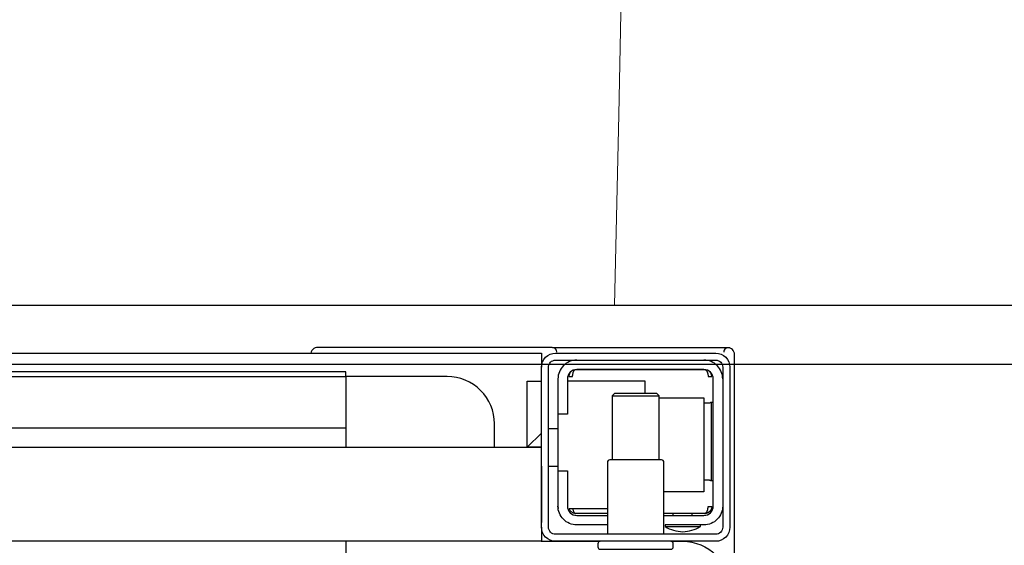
# Model space of a CAD drawing. Header units: millimetres. Extents: x 28600 to 181045, y -399112 to -163690.
# Tile 395 of 482: x 73942 to 73963, y -194623 to -194612. Entities that reach past the tile are written whole.
import ezdxf

# ---------------------------------------------------------------- set-up
doc = ezdxf.new("R2010")
doc.units = ezdxf.units.MM
doc.layers.get('0').update_dxf_attribs({"color": 8})
doc.layers.add('!! 2 ZABUDOWA GK-MDF', color=8, linetype='Continuous')
doc.layers.add('!! 2_wypos-sanitarne', color=8, linetype='Continuous')
doc.layers.add('!!_@ wypos sanit nd', color=8, linetype='Continuous', plot=False)

# ---------------------------------------------------------------- blocks, each defined once
blk = doc.blocks.new('A$Cff2eaf8b')
for points in [[(-0.15993, -0.0325), (-0.17249, -0.0325, 0.405519), (-0.172, -0.032), (-0.172, -0.0313, 0.414214), (-0.1725, -0.0308), (-0.1875, -0.0308, 0.414214), (-0.188, -0.0313), (-0.188, -0.032, 0.405519), (-0.18751, -0.0325), (-0.19, -0.0325, -0.414214), (-0.2, -0.0225), (-0.2, 0.0575, -0.266001), (-0.19506, 0.06612)], [(-0.18625, -0.03562, 0.119096), (-0.19, -0.03454, 0.119096), (-0.19375, -0.03562)], [(-0.186, -0.034), (-0.186, -0.0493, 0.414214), (-0.1855, -0.0498), (-0.1745, -0.0498, 0.414214), (-0.174, -0.0493), (-0.174, -0.034)], [(-0.1985, -0.04, -0.414214), (-0.1945, -0.036), (-0.18625, -0.036), (-0.18625, -0.03562), (-0.19375, -0.03562), (-0.19375, -0.036)], [(-0.174, -0.036), (-0.1675, -0.036, -0.414214), (-0.1635, -0.04), (-0.16353, -0.0395)], [(-0.186, -0.038), (-0.1945, -0.038, 0.414214), (-0.1965, -0.04), (-0.1965, -0.067, 0.414214), (-0.1945, -0.069), (-0.1675, -0.069, 0.414214), (-0.1655, -0.067), (-0.1655, -0.0595), (-0.1635, -0.0595), (-0.1635, -0.04)], [(-0.1635, -0.0475), (-0.1655, -0.0475), (-0.1655, -0.04, 0.414214), (-0.1675, -0.038), (-0.174, -0.038)], [(-0.1945, -0.06193), (-0.19515, -0.06194), (-0.19542, -0.06194), (-0.1956, -0.06194), (-0.19567, -0.06194, 0.116465), (-0.19589, -0.062), (-0.19601, -0.06205), (-0.19601, -0.04535), (-0.19589, -0.0454, 0.116465), (-0.19567, -0.04546), (-0.19542, -0.04546), (-0.19515, -0.04546), (-0.1945, -0.04547)], [(-0.15, -0.0525), (-0.15, -0.0575, 0.414214), (-0.14, -0.0675), (-0.11847, -0.0675), (-0.11847, -0.0525)], [(-0.1675, -0.071, 0.414214), (-0.1635, -0.067), (-0.1635, -0.0595)], [(-0.1985, -0.067, 0.414214), (-0.1945, -0.071)], [(-0.20099, -0.0722, 0.198909), (-0.20056, -0.07326, 0.091301), (-0.20011, -0.07356)], [(-0.16237, -0.07369), (-0.1625, -0.07369), (-0.16269, -0.07369), (-0.16294, -0.07369), (-0.16323, -0.07369), (-0.16357, -0.07369), (-0.16393, -0.07369), (-0.16428, -0.07369), (-0.19771, -0.07369), (-0.19841, -0.07369), (-0.19903, -0.07369), (-0.19948, -0.07369), (-0.19961, -0.07369), (-0.19973, -0.07367), (-0.19984, -0.07365), (-0.20003, -0.07359, 0.517033), (-0.1987, -0.07266)], [(-0.1633, -0.0727, 0.412536), (-0.1623, -0.0737), (-0.11251, -0.0737), (-0.11222, -0.07367), (-0.11194, -0.07358), (-0.11168, -0.07345), (-0.11145, -0.07326), (-0.11126, -0.07304), (-0.11112, -0.07278), (-0.11104, -0.0725)]]:
    blk.add_lwpolyline(points, format="xyb")
for points in [[(-0.11847, -0.0325), (-0.11847, 0.0575), (0.11153, 0.0575), (0.11153, -0.0325)], [(-0.20099, -0.02721), (-0.20099, -0.0722)], [(-0.16, -0.0355), (-0.16, -0.0325), (0.16, -0.0325), (0.16, -0.0355)], [(-0.16, -0.0485), (-0.16, -0.0365)], [(-0.19478, -0.0384), (-0.186, -0.0384)], [(-0.192, -0.038), (-0.192, -0.0384)], [(-0.188, -0.038), (-0.188, -0.0384)], [(-0.16664, -0.0395), (-0.16666, -0.03934), (-0.16669, -0.03923), (-0.16672, -0.03912), (-0.16675, -0.03902), (-0.16679, -0.03892), (-0.16684, -0.03881), (-0.16689, -0.03872), (-0.16695, -0.03863), (-0.16702, -0.03855), (-0.1671, -0.03848), (-0.16718, -0.03843), (-0.16729, -0.0384), (-0.16718, -0.03841), (-0.16708, -0.03842), (-0.16696, -0.03845), (-0.16686, -0.03848), (-0.16677, -0.03851), (-0.16666, -0.03856), (-0.16657, -0.03861), (-0.16646, -0.03868), (-0.16636, -0.03876), (-0.16627, -0.03884), (-0.16618, -0.03894), (-0.1661, -0.03904), (-0.16603, -0.03915), (-0.16598, -0.03926), (-0.16593, -0.03938), (-0.16589, -0.0395), (-0.174, -0.0395)], [(-0.174, -0.0384), (-0.16722, -0.0384)], [(-0.185, -0.063), (-0.1945, -0.063), (-0.1945, -0.043), (-0.186, -0.043)], [(-0.19591, -0.04539), (-0.19602, -0.04539), (-0.19616, -0.04539), (-0.19632, -0.04539), (-0.1965, -0.04539)], [(-0.185, -0.0498), (-0.185, -0.06342), (-0.1845, -0.06392), (-0.1755, -0.06392), (-0.175, -0.06342), (-0.175, -0.0498)], [(-0.1615, -0.0485), (-0.1635, -0.0485)], [(0.16, -0.0555), (0.157, -0.0525), (0.16, -0.0525), (-0.16, -0.0525), (-0.157, -0.0525), (-0.16, -0.0555)], [(-0.157, -0.0525), (-0.157, -0.0665), (-0.16, -0.0665)], [(0.10602, -0.0525), (0.10602, -0.05658), (-0.11847, -0.05658)], [(-0.1615, -0.0565), (-0.1635, -0.0565)], [(-0.1965, -0.06201), (-0.19632, -0.06201), (-0.19616, -0.06201), (-0.19602, -0.06201), (-0.19591, -0.06201)], [(-0.175, -0.06342), (-0.185, -0.06342)], [(-0.182, -0.06392), (-0.182, -0.0665), (-0.1655, -0.0665)], [(-0.16636, -0.06865), (-0.16625, -0.06854), (-0.16619, -0.06847), (-0.16612, -0.06839), (-0.16606, -0.0683), (-0.16601, -0.0682), (-0.16596, -0.06811), (-0.16592, -0.06801), (-0.16589, -0.0679), (-0.16586, -0.0678), (-0.16584, -0.06769), (-0.16583, -0.06759), (-0.16583, -0.06749), (-0.16593, -0.0675), (-0.16607, -0.0675), (-0.1663, -0.0675), (-0.16641, -0.0675), (-0.16651, -0.0675), (-0.16661, -0.0675), (-0.16661, -0.0676), (-0.16662, -0.0677), (-0.16663, -0.0678), (-0.16664, -0.0679), (-0.16665, -0.068), (-0.16667, -0.06811), (-0.1667, -0.06821), (-0.16673, -0.06831), (-0.16676, -0.06841), (-0.1668, -0.06852), (-0.16685, -0.06862), (-0.1669, -0.06871), (-0.16697, -0.0688), (-0.16704, -0.06887), (-0.16712, -0.06893), (-0.16725, -0.069), (-0.19475, -0.069), (-0.19493, -0.0689), (-0.19501, -0.06882), (-0.19508, -0.06874), (-0.19513, -0.06865), (-0.19518, -0.06855), (-0.19522, -0.06846), (-0.19526, -0.06835), (-0.19529, -0.06825), (-0.19532, -0.06813), (-0.19534, -0.06803), (-0.19536, -0.06793), (-0.19537, -0.06783), (-0.19538, -0.06772), (-0.19539, -0.0676), (-0.19539, -0.0675), (-0.19617, -0.06751), (-0.19616, -0.06762), (-0.19615, -0.06772), (-0.19613, -0.06783), (-0.19611, -0.06793), (-0.19607, -0.06803), (-0.19603, -0.06813), (-0.19598, -0.06823), (-0.19593, -0.06832), (-0.19586, -0.06841), (-0.19579, -0.06849), (-0.19572, -0.06857), (-0.19563, -0.06865)], [(-0.03305, -0.0725), (-0.16, -0.0725), (-0.16, -0.0695)]]:
    blk.add_lwpolyline(points)
for points in [[(-0.2, -0.0695), (-0.2, -0.0355, -0.414214), (-0.197, -0.0325), (-0.163, -0.0325, -0.414214), (-0.16, -0.0355), (-0.16, -0.0695, -0.414214), (-0.163, -0.0725), (-0.197, -0.0725, -0.414214)], [(-0.1615, -0.0355), (-0.1615, -0.0695, -0.414214), (-0.163, -0.071), (-0.197, -0.071, -0.414214), (-0.1985, -0.0695), (-0.1985, -0.0355, -0.414214), (-0.197, -0.034), (-0.163, -0.034, -0.414214)]]:
    blk.add_lwpolyline(points, format="xyb", close=True)
for points in [[(-0.19467, -0.0384), (-0.19467, -0.0384), (-0.19467, -0.0384), (-0.19466, -0.0384), (-0.19466, -0.0384), (-0.19466, -0.0384), (-0.19466, -0.0384), (-0.19466, -0.0384), (-0.19466, -0.0384), (-0.19466, -0.0384), (-0.19466, -0.0384), (-0.19466, -0.0384), (-0.19466, -0.0384), (-0.19466, -0.0384), (-0.19466, -0.0384), (-0.19467, -0.0384), (-0.19467, -0.0384), (-0.19467, -0.0384), (-0.19467, -0.0384), (-0.19467, -0.0384), (-0.19468, -0.0384), (-0.19468, -0.0384), (-0.19468, -0.0384), (-0.19469, -0.0384), (-0.1947, -0.0384), (-0.19471, -0.0384), (-0.19471, -0.0384), (-0.19471, -0.0384), (-0.19471, -0.0384), (-0.19472, -0.0384), (-0.19472, -0.0384), (-0.19472, -0.0384), (-0.19472, -0.03841), (-0.19473, -0.03841), (-0.19473, -0.03841), (-0.19473, -0.03841), (-0.19473, -0.03841), (-0.19473, -0.03841), (-0.19474, -0.03841), (-0.19474, -0.03841), (-0.19474, -0.03841), (-0.19474, -0.03841), (-0.19474, -0.03841), (-0.19474, -0.03841), (-0.19475, -0.03841), (-0.19475, -0.03841), (-0.19475, -0.03841), (-0.19475, -0.03841), (-0.19476, -0.03841), (-0.19476, -0.03841), (-0.19476, -0.03841), (-0.19476, -0.03841), (-0.19477, -0.03842), (-0.19477, -0.03842), (-0.19477, -0.03842), (-0.19478, -0.03842), (-0.19479, -0.03842), (-0.19479, -0.03842), (-0.1948, -0.03843), (-0.19481, -0.03843), (-0.19481, -0.03843), (-0.19482, -0.03844), (-0.19483, -0.03844), (-0.19484, -0.03844), (-0.19484, -0.03845), (-0.19485, -0.03845), (-0.19486, -0.03845), (-0.19486, -0.03846), (-0.19487, -0.03846), (-0.19488, -0.03847), (-0.19489, -0.03847), (-0.19489, -0.03848), (-0.1949, -0.03848), (-0.19491, -0.03849), (-0.19491, -0.03849), (-0.19492, -0.0385), (-0.19493, -0.0385), (-0.19493, -0.03851), (-0.19494, -0.03851), (-0.19495, -0.03852), (-0.19495, -0.03852), (-0.19496, -0.03853), (-0.19497, -0.03854), (-0.19497, -0.03854), (-0.19498, -0.03855), (-0.19499, -0.03856), (-0.19499, -0.03856), (-0.195, -0.03857), (-0.19501, -0.03858), (-0.19501, -0.03859), (-0.19502, -0.03859), (-0.19503, -0.0386), (-0.19503, -0.03861), (-0.19504, -0.03862), (-0.19505, -0.03862), (-0.19505, -0.03863), (-0.19506, -0.03864), (-0.19507, -0.03865), (-0.19507, -0.03866), (-0.19508, -0.03867), (-0.19508, -0.03868), (-0.19509, -0.03869), (-0.1951, -0.03869), (-0.1951, -0.0387), (-0.19511, -0.03871), (-0.19511, -0.03872), (-0.19512, -0.03873), (-0.19512, -0.03874), (-0.19513, -0.03875), (-0.19514, -0.03876), (-0.19514, -0.03877), (-0.19515, -0.03878), (-0.19515, -0.03879), (-0.19516, -0.0388), (-0.19516, -0.03881), (-0.19517, -0.03882), (-0.19517, -0.03884), (-0.19518, -0.03885), (-0.19518, -0.03886), (-0.19519, -0.03887), (-0.1952, -0.03888), (-0.1952, -0.03889), (-0.19521, -0.0389), (-0.19521, -0.03891), (-0.19521, -0.03893), (-0.19522, -0.03894), (-0.19522, -0.03895), (-0.19523, -0.03896), (-0.19523, -0.03897), (-0.19524, -0.03899), (-0.19524, -0.039), (-0.19525, -0.03901), (-0.19525, -0.03902), (-0.19526, -0.03905), (-0.19527, -0.03907), (-0.19528, -0.0391), (-0.19528, -0.03912), (-0.19529, -0.03915), (-0.1953, -0.03918), (-0.19531, -0.0392), (-0.19531, -0.03923), (-0.19532, -0.03926), (-0.19532, -0.03928), (-0.19533, -0.03931), (-0.19533, -0.03933), (-0.19534, -0.03936), (-0.19534, -0.03939), (-0.19535, -0.03941), (-0.19535, -0.03944), (-0.19536, -0.03947), (-0.19536, -0.03949), (-0.19536, -0.03952), (-0.19537, -0.03955), (-0.19537, -0.03957), (-0.19537, -0.0396), (-0.19537, -0.03961), (-0.19537, -0.03962), (-0.19538, -0.03963), (-0.19538, -0.03963), (-0.19538, -0.03964), (-0.19538, -0.03965), (-0.19538, -0.03965), (-0.19538, -0.03966), (-0.19538, -0.03966), (-0.19538, -0.03967), (-0.19538, -0.03967), (-0.19538, -0.03968), (-0.19538, -0.03969), (-0.19538, -0.03969), (-0.19538, -0.0397), (-0.19538, -0.0397), (-0.19538, -0.0397), (-0.19538, -0.03971), (-0.19538, -0.03971), (-0.19538, -0.03972), (-0.19538, -0.03972), (-0.19538, -0.03972), (-0.19538, -0.03973), (-0.19538, -0.03973), (-0.19538, -0.03973), (-0.19538, -0.03974), (-0.19538, -0.03974), (-0.19538, -0.03974), (-0.19538, -0.03974), (-0.19538, -0.03975), (-0.19538, -0.03975), (-0.19538, -0.03975), (-0.19538, -0.03976), (-0.19538, -0.03976), (-0.19538, -0.03977), (-0.19538, -0.03977), (-0.19539, -0.03978), (-0.19539, -0.03978), (-0.19539, -0.03979), (-0.19539, -0.03979), (-0.19539, -0.03979), (-0.19539, -0.0398), (-0.19539, -0.0398), (-0.19539, -0.03981), (-0.19539, -0.03981), (-0.19539, -0.03982), (-0.19538, -0.03982), (-0.19538, -0.03983), (-0.19538, -0.03983), (-0.19538, -0.03984), (-0.19538, -0.03984), (-0.19538, -0.03984), (-0.19538, -0.03985), (-0.19538, -0.03986), (-0.19538, -0.03986), (-0.19538, -0.03987), (-0.19538, -0.03987), (-0.19538, -0.03987), (-0.19538, -0.03988), (-0.19538, -0.03988), (-0.19538, -0.03989), (-0.19538, -0.03989), (-0.19538, -0.03989), (-0.19538, -0.03989), (-0.19538, -0.0399), (-0.19538, -0.0399), (-0.19539, -0.0399), (-0.19539, -0.0399), (-0.19539, -0.0399), (-0.19539, -0.0399), (-0.19539, -0.0399), (-0.19539, -0.03991), (-0.1954, -0.03991), (-0.1954, -0.03991), (-0.1954, -0.03991), (-0.1954, -0.03991), (-0.1954, -0.03991), (-0.19541, -0.03991), (-0.19541, -0.03991), (-0.19542, -0.03991), (-0.19542, -0.03991), (-0.19543, -0.0399), (-0.19544, -0.0399), (-0.19545, -0.0399), (-0.19545, -0.0399), (-0.19546, -0.0399), (-0.19546, -0.0399), (-0.19547, -0.0399), (-0.19547, -0.0399), (-0.19548, -0.0399), (-0.19549, -0.0399), (-0.1955, -0.0399), (-0.1955, -0.0399), (-0.19551, -0.0399), (-0.19552, -0.0399), (-0.19553, -0.0399), (-0.19554, -0.0399), (-0.19555, -0.0399), (-0.19556, -0.0399), (-0.19557, -0.0399), (-0.19558, -0.0399), (-0.19559, -0.0399), (-0.19561, -0.0399), (-0.19564, -0.0399), (-0.19566, -0.0399), (-0.19568, -0.0399), (-0.1957, -0.0399), (-0.19574, -0.0399), (-0.19576, -0.0399), (-0.19578, -0.0399), (-0.19595, -0.0399), (-0.19596, -0.0399), (-0.19598, -0.0399), (-0.19599, -0.0399), (-0.19601, -0.0399), (-0.19602, -0.0399), (-0.19603, -0.0399), (-0.19604, -0.0399), (-0.19605, -0.0399), (-0.19606, -0.0399), (-0.19607, -0.0399), (-0.19608, -0.0399), (-0.19609, -0.0399), (-0.1961, -0.0399), (-0.19611, -0.0399), (-0.19612, -0.0399), (-0.19613, -0.03989), (-0.19614, -0.03989), (-0.19614, -0.03989), (-0.19615, -0.03989), (-0.19615, -0.03989), (-0.19615, -0.03989), (-0.19615, -0.03989), (-0.19616, -0.03989), (-0.19616, -0.03989), (-0.19616, -0.03989), (-0.19616, -0.0399), (-0.19616, -0.0399), (-0.19616, -0.0399), (-0.19616, -0.0399), (-0.19616, -0.0399), (-0.19617, -0.0399), (-0.19617, -0.03991), (-0.19617, -0.03991), (-0.19617, -0.03991), (-0.19617, -0.03991), (-0.19617, -0.03991), (-0.19617, -0.03991), (-0.19617, -0.03991), (-0.19617, -0.03991), (-0.19617, -0.03991), (-0.19617, -0.03991), (-0.19617, -0.0399), (-0.19617, -0.0399), (-0.19617, -0.0399), (-0.19617, -0.03989), (-0.19617, -0.03989), (-0.19617, -0.03989), (-0.19617, -0.03988), (-0.19617, -0.03987), (-0.19617, -0.03986), (-0.19617, -0.03985), (-0.19617, -0.03984), (-0.19617, -0.03984), (-0.19617, -0.03984), (-0.19617, -0.03983), (-0.19617, -0.03983), (-0.19617, -0.03982), (-0.19617, -0.03982), (-0.19617, -0.03981), (-0.19616, -0.0398), (-0.19616, -0.03979), (-0.19616, -0.03979), (-0.19616, -0.03978), (-0.19616, -0.03978), (-0.19616, -0.03977), (-0.19616, -0.03977), (-0.19616, -0.03977), (-0.19616, -0.03976), (-0.19616, -0.03976), (-0.19616, -0.03975), (-0.19616, -0.03975), (-0.19616, -0.03974), (-0.19616, -0.03974), (-0.19616, -0.03973), (-0.19616, -0.03973), (-0.19616, -0.03972), (-0.19616, -0.03972), (-0.19616, -0.03972), (-0.19616, -0.03972), (-0.19616, -0.03971), (-0.19616, -0.03971), (-0.19616, -0.0397), (-0.19615, -0.0397), (-0.19615, -0.0397), (-0.19615, -0.03969), (-0.19615, -0.03969), (-0.19615, -0.03968), (-0.19615, -0.03967), (-0.19615, -0.03967), (-0.19615, -0.03966), (-0.19615, -0.03966), (-0.19615, -0.03965), (-0.19615, -0.03964), (-0.19614, -0.03964), (-0.19614, -0.03963), (-0.19614, -0.03962), (-0.19614, -0.03962), (-0.19614, -0.03961), (-0.19614, -0.0396), (-0.19614, -0.03959), (-0.19613, -0.03958), (-0.19613, -0.03958), (-0.19613, -0.03957), (-0.19613, -0.03955), (-0.19612, -0.03954), (-0.19612, -0.03952), (-0.19611, -0.0395), (-0.19611, -0.03949), (-0.1961, -0.03947), (-0.1961, -0.03945), (-0.19609, -0.03944), (-0.19609, -0.03942), (-0.19608, -0.03941), (-0.19608, -0.03939), (-0.19607, -0.03937), (-0.19607, -0.03936), (-0.19606, -0.03934), (-0.19605, -0.03933), (-0.19605, -0.03931), (-0.19604, -0.0393), (-0.19603, -0.03928), (-0.19603, -0.03927), (-0.19602, -0.03925), (-0.19601, -0.03923), (-0.196, -0.03922), (-0.196, -0.0392), (-0.19599, -0.03919), (-0.19598, -0.03918), (-0.19597, -0.03916), (-0.19596, -0.03915), (-0.19596, -0.03913), (-0.19595, -0.03912), (-0.19594, -0.0391), (-0.19593, -0.03909), (-0.19592, -0.03907), (-0.19591, -0.03906), (-0.1959, -0.03905), (-0.19589, -0.03903), (-0.19588, -0.03902), (-0.19587, -0.03901), (-0.19586, -0.03899), (-0.19585, -0.03898), (-0.19584, -0.03897), (-0.19583, -0.03895), (-0.19582, -0.03894), (-0.19581, -0.03893), (-0.1958, -0.03891), (-0.19579, -0.0389), (-0.19577, -0.03889), (-0.19576, -0.03888), (-0.19575, -0.03886), (-0.19574, -0.03885), (-0.19573, -0.03884), (-0.19572, -0.03883), (-0.1957, -0.03882), (-0.19569, -0.0388), (-0.19568, -0.03879), (-0.19567, -0.03878), (-0.19565, -0.03877), (-0.19564, -0.03876), (-0.19563, -0.03875), (-0.19562, -0.03874), (-0.1956, -0.03873), (-0.19559, -0.03872), (-0.19558, -0.03871), (-0.19556, -0.0387), (-0.19555, -0.03869), (-0.19554, -0.03868), (-0.19552, -0.03867), (-0.19551, -0.03866), (-0.19549, -0.03865), (-0.19548, -0.03864), (-0.19547, -0.03863), (-0.19545, -0.03862), (-0.19544, -0.03861), (-0.19542, -0.0386), (-0.19541, -0.0386), (-0.19539, -0.03859), (-0.19538, -0.03858), (-0.19536, -0.03857), (-0.19535, -0.03856), (-0.19533, -0.03856), (-0.19532, -0.03855), (-0.1953, -0.03854), (-0.19529, -0.03853), (-0.19527, -0.03853), (-0.19526, -0.03852), (-0.19524, -0.03851), (-0.19522, -0.03851), (-0.19521, -0.0385), (-0.19519, -0.0385), (-0.19518, -0.03849), (-0.19516, -0.03848), (-0.19515, -0.03848), (-0.19513, -0.03847), (-0.19511, -0.03847), (-0.1951, -0.03846), (-0.19508, -0.03846), (-0.19506, -0.03845), (-0.19505, -0.03845), (-0.19503, -0.03845), (-0.19502, -0.03844), (-0.195, -0.03844), (-0.19498, -0.03843), (-0.19497, -0.03843), (-0.19495, -0.03843), (-0.19493, -0.03842), (-0.19492, -0.03842), (-0.19491, -0.03842), (-0.1949, -0.03842), (-0.19489, -0.03842), (-0.19488, -0.03842), (-0.19487, -0.03841), (-0.19486, -0.03841), (-0.19485, -0.03841), (-0.19484, -0.03841), (-0.19483, -0.03841), (-0.19481, -0.03841), (-0.1948, -0.03841), (-0.19479, -0.03841), (-0.19479, -0.03841), (-0.19478, -0.03841), (-0.19478, -0.0384), (-0.19477, -0.0384), (-0.19477, -0.0384), (-0.19476, -0.0384), (-0.19475, -0.0384), (-0.19474, -0.0384), (-0.19474, -0.0384), (-0.19473, -0.0384), (-0.19473, -0.0384), (-0.19471, -0.0384), (-0.19471, -0.0384), (-0.1947, -0.0384), (-0.1947, -0.0384), (-0.19469, -0.0384), (-0.19469, -0.0384), (-0.19469, -0.0384), (-0.19469, -0.0384), (-0.19468, -0.0384), (-0.19468, -0.0384), (-0.19468, -0.0384), (-0.19468, -0.0384), (-0.19467, -0.0384), (-0.19467, -0.0384), (-0.19467, -0.0384)], [(-0.11847, -0.0685), (0.11153, -0.0685), (0.11153, -0.0675), (-0.11847, -0.0675)]]:
    blk.add_lwpolyline(points, close=True)
blk = doc.blocks.new('A$C6ce7c513')
at = {"lineweight": 0}
for points in [[(-0.17548, -0.00049), (-0.17646, -0.04094), (-0.1772, -0.08064), (-0.1777, -0.11986), (-0.17794, -0.15833), (-0.17819, -0.23404), (-0.17819, -0.30902), (-0.17745, -0.33023), (-0.17548, -0.3507)], [(-0.17548, -0.00049), (0.17547, -0.00049)]]:
    blk.add_lwpolyline(points, dxfattribs=at)

msp = doc.modelspace()

# ---------------------------------------------------------------- linework, layer by layer
at = {"layer": '!! 2 ZABUDOWA GK-MDF'}
for points in [[(73782.42327, -194618.3383), (74092.42327, -194618.3383)], [(73782.42327, -194619.5883), (74092.42327, -194619.5883)]]:
    msp.add_lwpolyline(points, dxfattribs=at)
msp.add_lwpolyline([(73887.42327, -194619.5883), (73987.42327, -194619.5883)])

# ---------------------------------------------------------------- block references
at = {"layer": '!! 2_wypos-sanitarne', "xscale": 100, "yscale": 100, "zscale": 100, "rotation": 180}
msp.add_blockref('A$C6ce7c513', (73937.4231, -194618.3873), dxfattribs=at)
at = {"layer": '!!_@ wypos sanit nd', "xscale": 100, "yscale": 100, "zscale": 100, "rotation": 180}
msp.add_blockref('A$Cff2eaf8b', (73937.4231, -194626.6053), dxfattribs=at)

doc.saveas('drawing.dxf')
